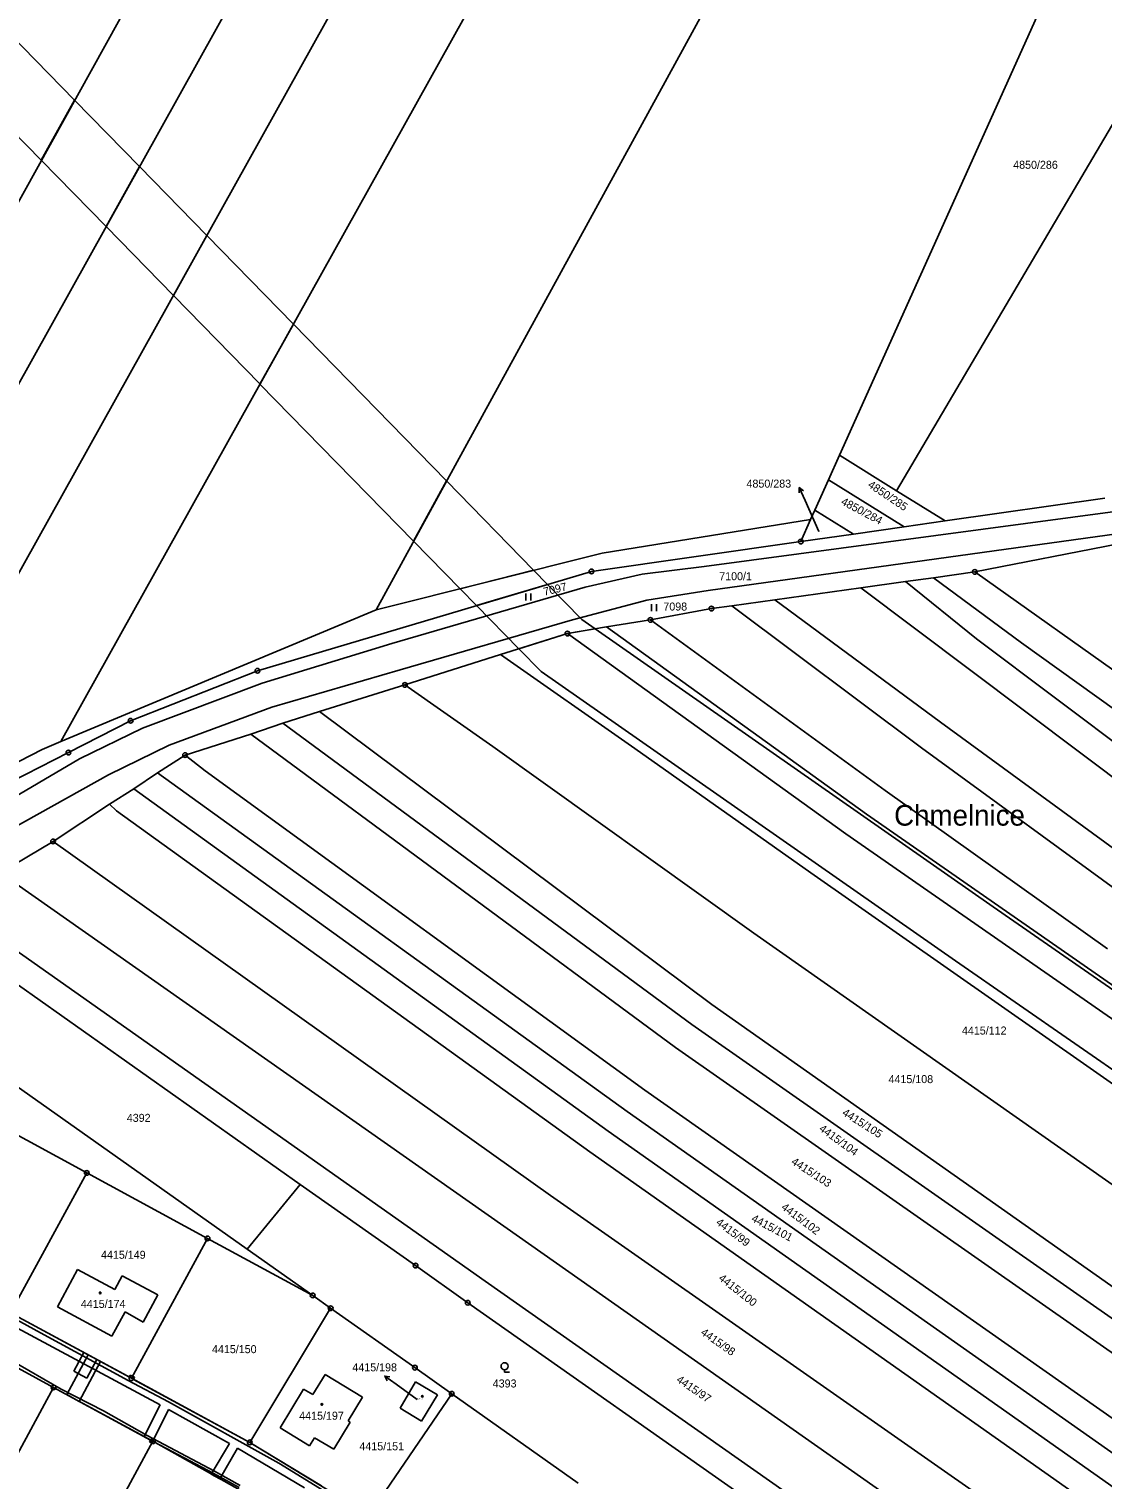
# Model space of a CAD drawing. Extents: x -593183 to -588034, y -1130415 to -1124994.
# Drawn here: x -590000.6 to -589772.6, y -1128477.8 to -1128169.7 of the extents above; entities that cross this region are included whole.
import ezdxf

# ---------------------------------------------------------------- set-up
doc = ezdxf.new("R2010")
doc.units = 0
for name, color, linetype in [('Vrstva 1', 7, 'Continuous'), ('Vrstva 15', 7, 'Continuous'), ('Vrstva 16', 7, 'Continuous'), ('Vrstva 18', 7, 'Continuous'), ('Vrstva 19', 7, 'Continuous'), ('Vrstva 24', 7, 'Continuous'), ('Vrstva 25', 7, 'Continuous'), ('Vrstva 27', 7, 'Continuous')]:
    doc.layers.add(name, color=color, linetype=linetype)

msp = doc.modelspace()

# ---------------------------------------------------------------- linework, layer by layer
at = {"layer": 'Vrstva 1'}
for p, q in [((-590074, -1128334.23), (-589840.46, -1127914.17)), ((-589823.84, -1127923.58), (-590061.19, -1128349.82)), ((-589806.7, -1127933.28), (-590032.15, -1128337.92)), ((-589784.68, -1127945.75), (-589993.88, -1128321.1)), ((-589748.13, -1127966.44), (-589926.89, -1128293.09)), ((-589828.38, -1128260.27), (-589772.73, -1128136.54)), ((-589748.37, -1128152.52), (-589816.26, -1128267.8)), ((-589830.72, -1128265.47), (-589828.38, -1128260.27)), ((-589816.26, -1128267.8), (-589828.38, -1128260.27)), ((-589833.61, -1128271.89), (-589830.72, -1128265.47)), ((-589830.72, -1128265.47), (-589814.64, -1128275.45)), ((-589805.94, -1128274.21), (-589816.26, -1128267.8)), ((-589772, -1128269.37), (-589805.94, -1128274.21)), ((-589857.19, -1128283.88), (-589768.72, -1128272.08)), ((-589834.53, -1128273.89), (-589833.61, -1128271.89)), ((-589825.43, -1128276.99), (-589833.61, -1128271.89)), ((-589834.53, -1128273.89), (-589878.85, -1128281.04)), ((-589836.62, -1128278.59), (-589834.53, -1128273.89)), ((-589814.64, -1128275.45), (-589825.43, -1128276.99)), ((-589805.94, -1128274.21), (-589814.64, -1128275.45)), ((-589836.62, -1128278.59), (-589881.11, -1128284.93)), ((-589769, -1128276.87), (-589856.29, -1128289)), ((-589825.43, -1128276.99), (-589836.62, -1128278.59)), ((-589799.65, -1128285.05), (-589769.12, -1128279.06)), ((-589878.85, -1128281.04), (-589926.89, -1128293.09)), ((-589881.11, -1128284.93), (-589952.08, -1128306.06)), ((-589870.31, -1128285.52), (-589882.41, -1128288.28)), ((-589870.31, -1128285.52), (-589857.19, -1128283.88)), ((-589808.43, -1128286.28), (-589799.65, -1128285.05)), ((-589717.27, -1128343.48), (-589799.65, -1128285.05)), ((-589923.53, -1128300.29), (-589882.41, -1128288.28)), ((-589842.16, -1128290.95), (-589823.85, -1128288.43)), ((-589823.85, -1128288.43), (-589814.35, -1128287.1)), ((-589823.85, -1128288.43), (-589751.74, -1128342.63)), ((-589814.35, -1128287.1), (-589808.43, -1128286.28)), ((-589799.28, -1128299.29), (-589814.35, -1128287.1)), ((-589808.43, -1128286.28), (-589789.73, -1128300.12)), ((-589869.33, -1128291.08), (-589885.11, -1128295.26)), ((-589856.29, -1128289), (-589869.33, -1128291.08)), ((-589851.25, -1128292.22), (-589842.16, -1128290.95)), ((-589806.9, -1128316.97), (-589842.16, -1128290.95)), ((-589926.89, -1128293.09), (-589993.88, -1128321.1)), ((-589868.58, -1128295.25), (-589855.62, -1128292.83)), ((-589855.62, -1128292.83), (-589851.25, -1128292.22)), ((-589851.25, -1128292.22), (-589810.96, -1128322.39)), ((-589885.11, -1128295.26), (-589921.77, -1128305.82)), ((-589886.23, -1128298.14), (-589877.89, -1128296.73)), ((-589877.89, -1128296.73), (-589868.58, -1128295.25)), ((-589877.89, -1128296.73), (-589822.69, -1128336.51)), ((-589818.72, -1128331.5), (-589868.58, -1128295.25)), ((-589951.06, -1128308.67), (-589923.53, -1128300.29)), ((-589900.44, -1128302.61), (-589886.23, -1128298.14)), ((-589827.05, -1128340.67), (-589886.23, -1128298.14)), ((-589747.1, -1128338.43), (-589799.28, -1128299.29)), ((-589789.73, -1128300.12), (-589650.88, -1128399.86)), ((-589920.74, -1128309.06), (-589900.44, -1128302.61)), ((-589900.44, -1128302.61), (-589871.88, -1128322.6)), ((-589952.08, -1128306.06), (-589979.03, -1128316.66)), ((-589921.77, -1128305.82), (-589949.04, -1128313.78)), ((-589976.5, -1128318.26), (-589951.06, -1128308.67)), ((-589938.91, -1128314.72), (-589920.74, -1128309.06)), ((-589920.74, -1128309.06), (-589902.05, -1128322.13)), ((-589949.04, -1128313.78), (-589970.84, -1128321.83)), ((-589946.68, -1128317.15), (-589938.91, -1128314.72)), ((-589938.91, -1128314.72), (-589855.56, -1128376.93)), ((-589979.03, -1128316.66), (-589992.25, -1128323.43)), ((-589989.89, -1128324.74), (-589976.5, -1128318.26)), ((-589953.47, -1128319.5), (-589946.68, -1128317.15)), ((-589859.81, -1128381.19), (-589946.68, -1128317.15)), ((-589760.78, -1128350.72), (-589806.9, -1128316.97)), ((-589993.88, -1128321.1), (-589997.85, -1128322.76)), ((-589970.84, -1128321.83), (-589983.76, -1128328.13)), ((-589967.46, -1128323.96), (-589953.47, -1128319.5)), ((-589953.47, -1128319.5), (-589863.26, -1128386.13)), ((-589902.05, -1128322.13), (-589846.62, -1128361.79)), ((-589810.96, -1128322.39), (-589764.56, -1128356.27)), ((-590029.23, -1128342.2), (-589992.25, -1128323.43)), ((-590025.87, -1128345.91), (-589989.89, -1128324.74)), ((-589997.85, -1128322.76), (-590024.8, -1128336.72)), ((-589973.29, -1128327.74), (-589967.46, -1128323.96)), ((-589963.19, -1128327.3), (-589967.46, -1128323.96)), ((-589871.88, -1128322.6), (-589834.46, -1128349.02)), ((-589983.76, -1128328.13), (-590022.39, -1128349.76)), ((-589978.35, -1128331.12), (-589973.29, -1128327.74)), ((-589973.29, -1128327.74), (-589873.53, -1128399.67)), ((-589869.74, -1128395.19), (-589963.19, -1128327.3)), ((-589983.54, -1128334.39), (-589978.35, -1128331.12)), ((-589877.56, -1128403.86), (-589978.35, -1128331.12)), ((-589771.48, -1128365.11), (-589818.72, -1128331.5)), ((-589995.52, -1128342.31), (-589983.54, -1128334.39)), ((-589983.54, -1128334.39), (-589982.03, -1128335.78)), ((-589982.03, -1128335.78), (-589881.46, -1128408.28)), ((-589822.69, -1128336.51), (-589678.06, -1128437.16)), ((-589680.75, -1128442.53), (-589827.05, -1128340.67)), ((-590006.67, -1128348.96), (-589995.52, -1128342.31)), ((-589995.52, -1128342.31), (-589889.81, -1128417.52)), ((-589896.39, -1128426.39), (-590006.67, -1128348.96)), ((-589834.46, -1128349.02), (-589686.39, -1128452.52)), ((-590013.2, -1128358.54), (-589903.69, -1128435.74)), ((-590017.35, -1128362.61), (-589942.99, -1128415.18)), ((-589697.22, -1128466.68), (-589846.62, -1128361.79)), ((-589954.25, -1128428.97), (-590029.48, -1128375.8)), ((-589855.56, -1128376.93), (-589708.1, -1128480.78)), ((-589710.34, -1128485.73), (-589859.81, -1128381.19)), ((-589863.26, -1128386.13), (-589714.01, -1128490.5)), ((-589721.27, -1128499.44), (-589869.74, -1128395.19)), ((-589988.37, -1128412.74), (-590010.35, -1128400.81)), ((-589873.53, -1128399.67), (-589724.99, -1128504.23)), ((-589728.27, -1128509.12), (-589877.56, -1128403.86)), ((-589881.46, -1128408.28), (-589731.52, -1128513.9)), ((-589988.37, -1128412.74), (-590004.54, -1128442.5)), ((-589962.7, -1128426.66), (-589988.37, -1128412.74)), ((-589954.25, -1128428.97), (-589942.99, -1128415.18)), ((-589942.99, -1128415.18), (-589918.47, -1128432.44)), ((-589889.81, -1128417.52), (-589737.96, -1128523.76)), ((-589962.7, -1128426.66), (-589978.86, -1128456.39)), ((-589940.35, -1128438.79), (-589962.7, -1128426.66)), ((-589896.39, -1128426.39), (-589743.95, -1128533.49)), ((-589940.35, -1128438.79), (-589954.25, -1128428.97)), ((-589990.31, -1128433.24), (-589994.6, -1128441.18)), ((-589982.42, -1128437.5), (-589990.31, -1128433.24)), ((-589918.47, -1128432.44), (-589907.39, -1128440.35)), ((-589980.85, -1128434.59), (-589982.42, -1128437.5)), ((-589973.25, -1128438.69), (-589980.85, -1128434.59)), ((-589903.69, -1128435.74), (-589750.76, -1128543.09)), ((-589976.34, -1128444.43), (-589973.25, -1128438.69)), ((-589936.53, -1128441.49), (-589940.35, -1128438.79)), ((-590004.54, -1128442.5), (-589978.86, -1128456.39)), ((-589983.03, -1128447.45), (-589994.6, -1128441.18)), ((-589983.03, -1128447.45), (-589980.22, -1128442.3)), ((-589980.22, -1128442.3), (-589976.34, -1128444.43)), ((-589936.53, -1128441.49), (-589953.71, -1128470)), ((-589918.64, -1128454.13), (-589936.53, -1128441.49)), ((-589907.39, -1128440.35), (-589815.68, -1128504.74)), ((-589995.41, -1128458.33), (-590016.51, -1128446.88)), ((-589910.8, -1128459.67), (-589918.64, -1128454.13)), ((-589953.71, -1128470), (-589978.86, -1128456.39)), ((-589940.32, -1128459.85), (-589937.72, -1128455.55)), ((-589929.78, -1128460.39), (-589937.72, -1128455.55)), ((-589921.74, -1128462.73), (-589918.47, -1128457.16)), ((-589913.85, -1128459.92), (-589918.47, -1128457.16)), ((-589995.41, -1128458.33), (-590010.82, -1128486.76)), ((-589974.31, -1128469.77), (-589995.41, -1128458.33)), ((-589947.28, -1128466.94), (-589942.27, -1128458.67)), ((-589942.27, -1128458.67), (-589940.32, -1128459.85)), ((-589929.78, -1128460.39), (-589932.83, -1128465.43)), ((-589910.8, -1128459.67), (-589928.36, -1128485.42)), ((-589917.2, -1128465.48), (-589913.85, -1128459.92)), ((-589883.91, -1128478.64), (-589910.8, -1128459.67)), ((-589917.2, -1128465.48), (-589921.74, -1128462.73)), ((-589940.99, -1128470.73), (-589947.28, -1128466.94)), ((-589932.4, -1128465.69), (-589935.87, -1128471.48)), ((-589932.83, -1128465.43), (-589932.4, -1128465.69)), ((-589974.31, -1128469.77), (-589990.16, -1128499.01)), ((-589952.24, -1128482.13), (-589974.31, -1128469.77)), ((-589953.71, -1128470), (-589928.36, -1128485.42)), ((-589939.94, -1128469.01), (-589940.99, -1128470.73)), ((-589935.87, -1128471.48), (-589939.94, -1128469.01))]:
    msp.add_line(p, q, dxfattribs=at)
at = {"layer": 'Vrstva 16'}
for p, q in [((-589832.79, -1128276.49), (-589835.72, -1128269.87)), ((-589918.11, -1128460.88), (-589922.59, -1128457.67))]:
    msp.add_line(p, q, dxfattribs=at)
at = {"layer": 'Vrstva 24'}
for centre, radius in [((-589836.62, -1128278.59), 0.5), ((-589836.62, -1128278.59), 0.0327), ((-589881.11, -1128284.93), 0.5), ((-589881.11, -1128284.93), 0.0327), ((-589799.65, -1128285.05), 0.5), ((-589799.65, -1128285.05), 0.0327), ((-589868.58, -1128295.25), 0.5), ((-589855.62, -1128292.83), 0.5), ((-589855.62, -1128292.83), 0.0327), ((-589886.23, -1128298.14), 0.5), ((-589868.58, -1128295.25), 0.0327), ((-589886.23, -1128298.14), 0.0327), ((-589952.08, -1128306.06), 0.5), ((-589952.08, -1128306.06), 0.0327), ((-589920.74, -1128309.06), 0.5), ((-589920.74, -1128309.06), 0.0327), ((-589979.03, -1128316.66), 0.5), ((-589979.03, -1128316.66), 0.0327), ((-589992.25, -1128323.43), 0.5), ((-589992.25, -1128323.43), 0.0327), ((-589967.46, -1128323.96), 0.5), ((-589967.46, -1128323.96), 0.0327), ((-589995.52, -1128342.31), 0.5), ((-589995.52, -1128342.31), 0.0327), ((-589988.37, -1128412.74), 0.5), ((-589988.37, -1128412.74), 0.0327), ((-589962.7, -1128426.66), 0.5), ((-589962.7, -1128426.66), 0.0327), ((-589918.47, -1128432.44), 0.5), ((-589918.47, -1128432.44), 0.0327), ((-589940.35, -1128438.79), 0.5), ((-589940.35, -1128438.79), 0.0327), ((-589936.53, -1128441.49), 0.5), ((-589936.53, -1128441.49), 0.0327), ((-589907.39, -1128440.35), 0.5), ((-589907.39, -1128440.35), 0.0327), ((-589918.64, -1128454.13), 0.5), ((-589918.64, -1128454.13), 0.0327), ((-589995.41, -1128458.33), 0.5), ((-589978.86, -1128456.39), 0.5), ((-589978.86, -1128456.39), 0.0327), ((-589995.41, -1128458.33), 0.0327), ((-589910.8, -1128459.67), 0.5), ((-589910.8, -1128459.67), 0.0327), ((-589974.31, -1128469.77), 0.5), ((-589974.31, -1128469.77), 0.0327), ((-589953.71, -1128470), 0.5), ((-589953.71, -1128470), 0.0327)]:
    msp.add_circle(centre, radius, dxfattribs=at)
at = {"layer": 'Vrstva 25'}
for p, q in [((-589835.72, -1128269.87), (-589836.94, -1128267.13)), ((-589895.02, -1128289.6), (-589895.02, -1128291.1)), ((-589893.99, -1128291.1), (-589893.99, -1128289.6)), ((-589868.33, -1128291.9), (-589868.33, -1128293.4)), ((-589867.31, -1128293.4), (-589867.31, -1128291.9)), ((-589899.57, -1128454.58), (-589899.57, -1128455.08)), ((-589922.59, -1128457.67), (-589925.03, -1128455.92)), ((-589899.57, -1128455.08), (-589898.55, -1128455.08))]:
    msp.add_line(p, q, dxfattribs=at)
for points in [[(-589836.99, -1128268.24), (-589836.94, -1128267.13), (-589836.07, -1128267.84)], [(-589924.51, -1128456.91), (-589925.03, -1128455.92), (-589923.92, -1128456.1)]]:
    msp.add_lwpolyline(points, dxfattribs=at)
for centre, radius in [((-589985.51, -1128438.24), 0.175), ((-589985.51, -1128438.24), 0.15), ((-589899.57, -1128453.83), 0.75), ((-589917.06, -1128460.21), 0.175), ((-589917.06, -1128460.21), 0.15), ((-589938.39, -1128461.94), 0.175), ((-589938.39, -1128461.94), 0.15)]:
    msp.add_circle(centre, radius, dxfattribs=at)
at = {"layer": 'Vrstva 27'}
for p, q in [((-590004.72, -1128170.72), (-589990.93, -1128184.82)), ((-589998.03, -1128197.58), (-590011.89, -1128183.4)), ((-589990.93, -1128184.82), (-589998.03, -1128197.58)), ((-589998.03, -1128197.58), (-589990.93, -1128184.82)), ((-589990.93, -1128184.82), (-589977.16, -1128198.92)), ((-589984.26, -1128211.67), (-589998.03, -1128197.58)), ((-589984.26, -1128211.67), (-589977.16, -1128198.92)), ((-589977.16, -1128198.92), (-589984.26, -1128211.67)), ((-589977.16, -1128198.92), (-589962.86, -1128213.56)), ((-589969.96, -1128226.3), (-589984.26, -1128211.67)), ((-589962.86, -1128213.56), (-589969.96, -1128226.3)), ((-589969.96, -1128226.3), (-589962.86, -1128213.56)), ((-589962.86, -1128213.56), (-589944.44, -1128232.4)), ((-589951.59, -1128245.1), (-589969.96, -1128226.3)), ((-589944.44, -1128232.4), (-589951.55, -1128245.14)), ((-589951.55, -1128245.14), (-589944.44, -1128232.4)), ((-589944.44, -1128232.4), (-589941.59, -1128235.32)), ((-589941.59, -1128235.32), (-589911.91, -1128265.72)), ((-589951.55, -1128245.14), (-589951.59, -1128245.1)), ((-589918.91, -1128278.51), (-589951.55, -1128245.14)), ((-589918.91, -1128278.51), (-589911.91, -1128265.72)), ((-589911.91, -1128265.72), (-589918.91, -1128278.51)), ((-589911.91, -1128265.72), (-589893.39, -1128284.69)), ((-589909.03, -1128288.61), (-589918.91, -1128278.51)), ((-589893.39, -1128284.69), (-589909.03, -1128288.61)), ((-589909.03, -1128288.61), (-589893.39, -1128284.69)), ((-589893.39, -1128284.69), (-589890.44, -1128287.71)), ((-589905.52, -1128292.2), (-589909.03, -1128288.61)), ((-589905.52, -1128292.2), (-589890.44, -1128287.71)), ((-589890.44, -1128287.71), (-589905.52, -1128292.2)), ((-589890.44, -1128287.71), (-589883.14, -1128295.19)), ((-589896.54, -1128301.38), (-589905.52, -1128292.2)), ((-589880.34, -1128297.14), (-589886.23, -1128298.14)), ((-589886.23, -1128298.14), (-589880.34, -1128297.14)), ((-589883.14, -1128295.19), (-589880.34, -1128297.14)), ((-589880.34, -1128297.14), (-589795.72, -1128356.22)), ((-589896.54, -1128301.38), (-589886.23, -1128298.14)), ((-589886.23, -1128298.14), (-589896.54, -1128301.38)), ((-589886.23, -1128298.14), (-589827.05, -1128340.67)), ((-589827.05, -1128340.67), (-589886.23, -1128298.14)), ((-589891.82, -1128306.21), (-589896.54, -1128301.38)), ((-589803.74, -1128367.7), (-589891.82, -1128306.21)), ((-589827.05, -1128340.67), (-589680.75, -1128442.53)), ((-589680.75, -1128442.53), (-589827.05, -1128340.67)), ((-589795.72, -1128356.22), (-589707.08, -1128417.7)), ((-589714.92, -1128429.3), (-589803.74, -1128367.7)), ((-589998.18, -1128446.75), (-590017.45, -1128436.17)), ((-590004.54, -1128442.5), (-589979.3, -1128456.15)), ((-590004.54, -1128442.5), (-589978.86, -1128456.39)), ((-589972.75, -1128462.05), (-590004.17, -1128445.19)), ((-589995.41, -1128458.33), (-590016.13, -1128447.09)), ((-589979.55, -1128456.87), (-589998.18, -1128446.75)), ((-589992.6, -1128459.86), (-589988.06, -1128451.41)), ((-589991.13, -1128454.87), (-589988.99, -1128450.91)), ((-589988.99, -1128450.91), (-589986.22, -1128452.41)), ((-589988.06, -1128451.41), (-589985.42, -1128452.84)), ((-590004.36, -1128452.6), (-589993.83, -1128458.69)), ((-589988.36, -1128456.37), (-589991.13, -1128454.87)), ((-589985.42, -1128452.84), (-589989.96, -1128461.29)), ((-589986.22, -1128452.41), (-589988.36, -1128456.37)), ((-589971.02, -1128461.4), (-589979.55, -1128456.87)), ((-589979.3, -1128456.15), (-589979.11, -1128455.74)), ((-589979.3, -1128456.15), (-589978.86, -1128456.39)), ((-589978.86, -1128456.39), (-589979.3, -1128456.15)), ((-589979.11, -1128455.74), (-589978.63, -1128455.97)), ((-589978.86, -1128456.39), (-589978.63, -1128455.97)), ((-589978.63, -1128455.97), (-589978.86, -1128456.39)), ((-589978.86, -1128456.39), (-589953.71, -1128470)), ((-589978.63, -1128455.97), (-589978.22, -1128456.17)), ((-589978.22, -1128456.17), (-589978.44, -1128456.62)), ((-589978.44, -1128456.62), (-589953.71, -1128470)), ((-589974.79, -1128469.51), (-589995.41, -1128458.33)), ((-589993.83, -1128458.69), (-589984.82, -1128463.28)), ((-589989.96, -1128461.29), (-589992.6, -1128459.86)), ((-589984.82, -1128463.28), (-589975.53, -1128468.53)), ((-589976.14, -1128468.78), (-589972.75, -1128462.05)), ((-589970.96, -1128463.03), (-589974.31, -1128469.77)), ((-589947.53, -1128474.4), (-589971.02, -1128461.4)), ((-589958.06, -1128470.22), (-589970.96, -1128463.03)), ((-589974.31, -1128469.77), (-589976.14, -1128468.78)), ((-589975.53, -1128468.53), (-589961.24, -1128476.12)), ((-589974.99, -1128469.91), (-589974.79, -1128469.51)), ((-589974.52, -1128470.15), (-589974.99, -1128469.91)), ((-589974.12, -1128470.35), (-589974.52, -1128470.15)), ((-589973.93, -1128469.98), (-589974.12, -1128470.35)), ((-589961.52, -1128476.54), (-589973.93, -1128469.98)), ((-589961.89, -1128476.73), (-589958.06, -1128470.22)), ((-589953.71, -1128470), (-589938.47, -1128479.27)), ((-589953.71, -1128470), (-589928.36, -1128485.42)), ((-589956.29, -1128471.23), (-589960.11, -1128477.72)), ((-589942.08, -1128479.66), (-589956.29, -1128471.23)), ((-589955.97, -1128479.61), (-589961.52, -1128476.54)), ((-589961.24, -1128476.12), (-589955.73, -1128479.17)), ((-589935.25, -1128481.98), (-589947.53, -1128474.4)), ((-589960.11, -1128477.72), (-589961.89, -1128476.73))]:
    msp.add_line(p, q, dxfattribs=at)

# ---------------------------------------------------------------- texts
at = {"layer": 'Vrstva 15'}
msp.add_text('Chmelnice', height=4.4, dxfattribs=at).set_placement((-589816.79, -1128338.96))
at = {"layer": 'Vrstva 16'}
for s, p in [('4850/283', (-589848.16, -1128267.13)), ('4415/198', (-589931.92, -1128454.91))]:
    msp.add_text(s, height=1.7, dxfattribs=at).set_placement(p)
at = {"layer": 'Vrstva 18'}
for s, height, p in [('4850/286', 1.7, (-589791.49, -1128199.38)), ('4850/283', 0.1, (-589832.79, -1128276.49)), ('7100/1', 1.7, (-589853.96, -1128286.81)), ('7098', 1.7, (-589865.83, -1128293.25)), ('4415/112', 1.7, (-589802.38, -1128383.34)), ('4415/108', 1.7, (-589817.98, -1128393.67)), ('4392', 1.7, (-589979.85, -1128401.9)), ('4415/149', 1.7, (-589985.33, -1128430.99)), ('4415/150', 1.7, (-589961.75, -1128451.05)), ('4393', 1.7, (-589902.09, -1128458.34)), ('4415/151', 1.7, (-589930.42, -1128471.69))]:
    msp.add_text(s, height=height, dxfattribs=at).set_placement(p)
for s, rotation, p in [('4850/285', 326.2558, (-589822.52, -1128266.9)), ('4850/284', 332.0837, (-589828.23, -1128270.61)), ('7097', 13.5036, (-589891.11, -1128290.12)), ('4415/105', 327.679, (-589827.98, -1128400.36)), ('4415/104', 324.0107, (-589832.89, -1128403.67)), ('4415/103', 327.1702, (-589838.8, -1128410.75)), ('4415/102', 323.1135, (-589840.92, -1128420.33)), ('4415/99', 322.9053, (-589854.79, -1128423.56)), ('4415/101', 332.0885, (-589847.28, -1128422.93)), ('4415/100', 321.8446, (-589854.24, -1128435.39)), ('4415/98', 324.9059, (-589858.04, -1128446.98)), ('4415/97', 325.6958, (-589863.21, -1128457.03))]:
    msp.add_text(s, height=1.7, rotation=rotation, dxfattribs=at).set_placement(p)
at = {"layer": 'Vrstva 19'}
for s, height, p in [('4415/174', 1.7, (-589989.61, -1128441.43)), ('4415/198', 0.2, (-589918.11, -1128460.88)), ('4415/197', 1.7, (-589943.21, -1128465.19))]:
    msp.add_text(s, height=height, dxfattribs=at).set_placement(p)

doc.saveas('drawing.dxf')
